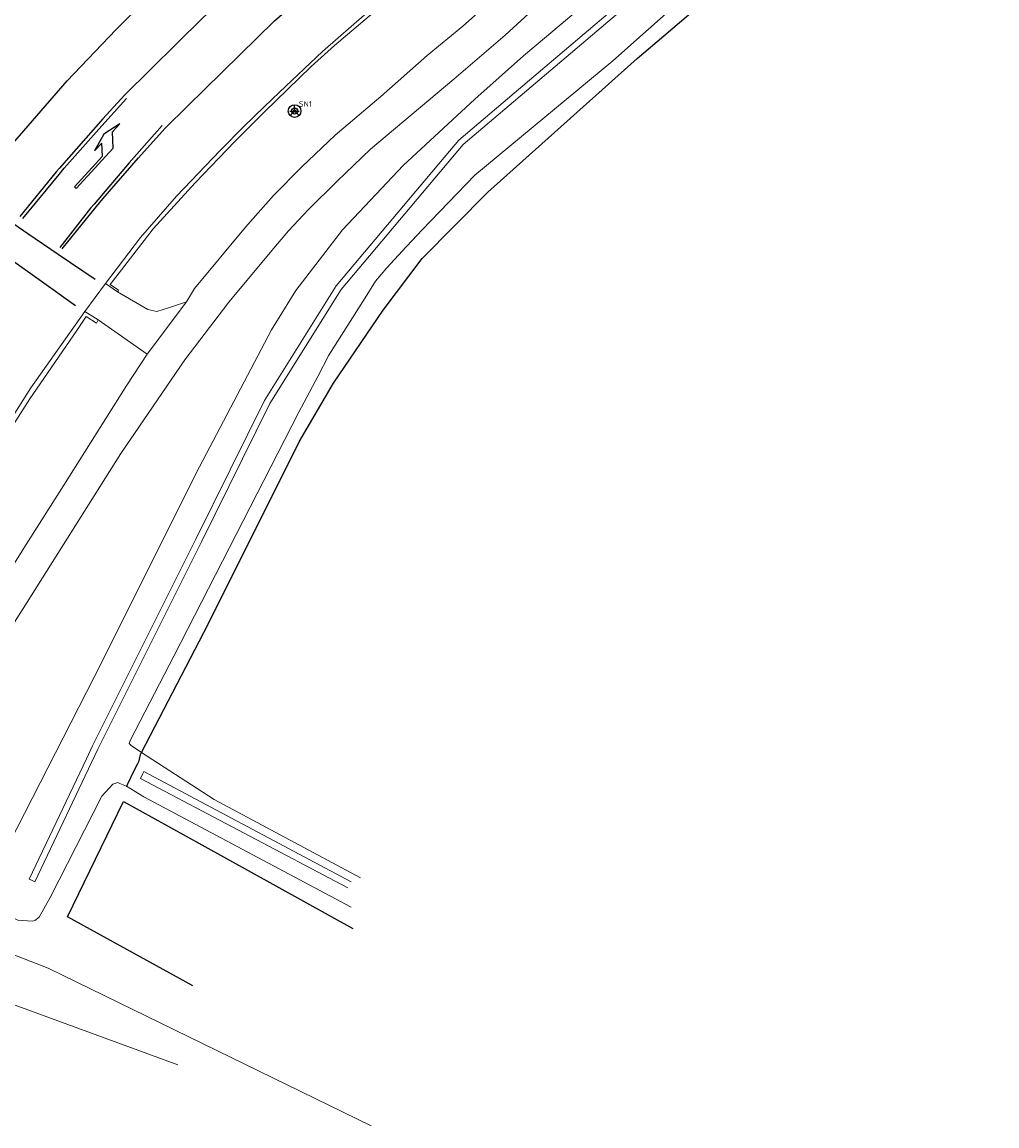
# Model space of a CAD drawing. Header units: metres. Extents: x 169249 to 194689, y 406250 to 412203.
# Tile 335 of 442: x 187989 to 188052, y 411519 to 411591. Entities that reach past the tile are written whole.
import ezdxf

# ---------------------------------------------------------------- set-up
doc = ezdxf.new("R2010")
doc.units = ezdxf.units.M
doc.layers.get('0').update_dxf_attribs({"linetype": 'CONTINUOUS'})
for name, color, linetype, lineweight in [('BGT_NLCS_N264$0$B-WE-GW-WATERGANG_INSTEEK-G', 252, 'CONTINUOUS', 18), ('BGT_NLCS_N264$0$B-WE-GW-WATERGANG_SLOOT_BODEM-G', 252, 'CONTINUOUS', 18), ('BGT_NLCS_N264$0$B-WE-OG-TOPOGRAFIE_CULTUURSCHEIDING-G', 252, 'CONTINUOUS', 18), ('BGT_NLCS_N264$0$B-WE-OG-TOPOGRAFIE_WATER-GV', 252, 'CONTINUOUS', 18), ('BGT_NLCS_N264$0$B-WE-OG-TOPOGRAFIE_WEG_BERM-GV', 252, 'CONTINUOUS', 18), ('BGT_NLCS_N264$0$B-WE-OG-TOPOGRAFIE_WEG_RIJWEG-GV', 252, 'CONTINUOUS', 18), ('BGT_NLCS_N264$0$B-WE-OG-TOPOGRAFIE_WEG_RIJWIELPAD-GV', 252, 'CONTINUOUS', 18), ('BGT_NLCS_N264$0$B-WE-VW-BEWEGWIJZERING_DRAAGCONSTRUCTIE-S', 252, 'CONTINUOUS', 25), ('BGT_NLCS_N264$0$B-WE-VW-MARKERING_PIJL-S', 252, 'CONTINUOUS', 25), ('BGT_NLCS_N264$0$B-WE-VW-VERKEERSTEKEN_BORD-S', 252, 'CONTINUOUS', 25), ('X-XX-AL-REFERENTIE-G', 7, 'CONTINUOUS', 18)]:
    doc.layers.add(name, color=color, linetype=linetype, lineweight=lineweight)
doc.layers.add('BGT_NLCS_N264$0$B-WE-IE-TERREINAFSCHEIDING_KUNSTMATIG_HEKWERK_RASTER-G', color=252, linetype='CONTINUOUS')
doc.layers.add('BGT_NLCS_N264$0$B-WE-VW-MARKERING-G', color=252, linetype='CONTINUOUS')
doc.styles.add('BGT_NLCS_N264$0$NLCS-ISO', font='NLCS-ISO.ttf')

# ---------------------------------------------------------------- blocks, each defined once
blk = doc.blocks.new('BGT_NLCS_N264$0$SIE-WEG_STRAATNAAMBORD_PAAL-SO')
blk.add_line((-0.3, 0), (0.3, 0))
for radius in [0.2, 0.0745]:
    blk.add_circle((0, 0), radius)
at = {"style": 'BGT_NLCS_N264$0$NLCS-ISO'}
blk.add_attdef('STRAATNAAMBORD', (0.278, 0.289), '', height=0.35, dxfattribs=at)
blk = doc.blocks.new('BGT_NLCS_N264$0$SIE-WEG_WEGWIJZER-SO')
for q in [(-0.292, -0.292), (0, 0.412), (0.292, -0.292)]:
    blk.add_line((0, 0), q)
blk.add_circle((0, 0), 0.413)
blk = doc.blocks.new('BGT_NLCS_N264$0$B-SVW-MARKERING_PIJL_LA_5.0')
for p, q in [((3.8, 0.975), (2.6, 0.675)), ((5, 0.675), (3.8, 0.975)), ((0, 0.075), (2.696, 0.075)), ((0, -0.075), (0, 0.075)), ((2.6, 0.675), (3.296, 0.675)), ((2.696, 0.075), (3.296, 0.675)), ((3.55, -0.075), (4.3, 0.675)), ((4.3, 0.675), (5, 0.675)), ((0, -0.075), (3.55, -0.075))]:
    blk.add_line(p, q)
blk = doc.blocks.new('BGT_NLCS_N264')
at = {"layer": 'BGT_NLCS_N264$0$B-WE-GW-WATERGANG_INSTEEK-G'}
for points in [[(187996.361, 411543.634, 10.355), (187995.82, 411543.985, 10.356), (187995.721, 411544.067, 10.356), (187995.552, 411544.207, 10.356), (187995.642, 411544.456, 10.359), (187998.463, 411549.865, 10.328), (188005.207, 411563.04, 10.398), (188006.565, 411565.692, 10.412), (188007.793, 411568.018, 10.433), (188008.52, 411569.396, 10.446), (188010.86, 411573.105, 10.485), (188011.53, 411574.182, 10.482), (188012.268, 411575.063, 10.479), (188013.515, 411576.408, 10.446), (188013.576, 411576.471, 10.446), (188014.574, 411577.512, 10.45), (188017.984, 411581.065, 10.464), (188026.92, 411588.471, 10.464), (188034.056, 411594.834, 10.412), (188039.614, 411599.478, 10.353), (188042.935, 411602.249, 10.343), (188045.816, 411604.248, 10.337), (188050.054, 411607.52, 10.446), (188057.284, 411612.304, 10.389)], [(188010.564, 411535.506, 10.287), (188001.071, 411540.573, 10.35), (187996.361, 411543.634, 10.355)], [(187986.254, 411534.312, 11.361), (187986.663, 411533.758, 11.37), (187987.633, 411533.124, 11.252), (187987.828, 411533.007, 11.255), (187988.342, 411532.757, 11.051), (187989.284, 411532.695, 10.871), (187989.45, 411532.727, 10.755), (187989.713, 411532.949, 10.613), (187990.431, 411534.211, 10.47), (187993.787, 411540.803, 10.34), (187994.496, 411541.562, 10.304), (187994.83, 411541.67, 10.331), (187994.959, 411541.618, 10.339), (187995.395, 411541.445, 10.365)], [(187995.395, 411541.445, 10.365), (187996.522, 411540.752, 10.319), (188009.952, 411533.601, 10.296)]]:
    blk.add_polyline3d(points, dxfattribs=at)
at = {"layer": 'BGT_NLCS_N264$0$B-WE-GW-WATERGANG_SLOOT_BODEM-G'}
for points in [[(188058.302, 411613.47, 9.591), (188045.045, 411606.42, 9.316), (188032.574, 411596.08, 9.185), (188017.22, 411583.048, 9.276), (188009.308, 411573.66, 9.259), (188004.684, 411566.255, 9.262), (188000.247, 411557.281, 9.264), (187993.524, 411543.833, 9.338), (187989.437, 411535.241, 9.234), (187989.104, 411535.4, 9.234), (187989.076, 411535.413, 9.234), (187992.79, 411543.222, 9.328), (187993.164, 411544.008, 9.338), (187999.889, 411557.459, 9.264), (188004.334, 411566.45, 9.262), (188008.984, 411573.896, 9.259), (188016.331, 411582.613, 9.275), (188016.936, 411583.331, 9.276), (188019.818, 411585.777, 9.259), (188032.317, 411596.386, 9.185), (188042.992, 411605.238, 9.297), (188044.811, 411606.746, 9.316), (188050.599, 411610.727, 9.454), (188052.371, 411611.945, 9.497)], [(188009.963, 411535.247, 9.4), (187996.522, 411542.399, 9.4), (187996.455, 411542.255, 9.4), (187996.306, 411541.934, 9.4), (188009.747, 411534.849, 9.4)]]:
    blk.add_polyline3d(points, dxfattribs=at)
at = {"layer": 'BGT_NLCS_N264$0$B-WE-IE-TERREINAFSCHEIDING_KUNSTMATIG_HEKWERK_RASTER-G'}
for points in [[(187996.361, 411543.634, 10.362), (188000.674, 411551.952, 10.377), (188006.587, 411563.776, 10.392), (188008.804, 411567.584, 10.409), (188012.032, 411572.301, 10.439), (188014.56, 411575.663, 10.452), (188018.83, 411579.968, 10.467), (188028.51, 411588.633, 10.461), (188044.672, 411602.396, 10.403), (188050.284, 411606.326, 10.415), (188055.705, 411610.243, 10.41), (188056.677, 411610.945, 10.409), (188057.186, 411611.305, 10.392), (188057.336, 411611.29, 10.395), (188071.854, 411609.884, 10.685), (188084.199, 411608.695, 10.712), (188096.568, 411607.205, 10.455), (188098.452, 411607.196, 10.23), (188103.863, 411607.175, 10.13), (188079.504, 411622.422, 11.12)], [(187995.395, 411541.445, 10.365), (187995.401, 411541.446, 10.092), (187995.451, 411541.547, 10.094), (187995.937, 411542.535, 10.117), (187996.122, 411542.911, 10.126), (187996.205, 411543.079, 10.13), (187996.29, 411543.497, 10.362), (187996.361, 411543.634, 10.362)], [(187999.699, 411528.493, 10.944), (187991.552, 411532.971, 10.926), (187995.198, 411540.455, 10.821), (188000.282, 411537.636, 10.793), (188010.057, 411532.215, 10.74)]]:
    blk.add_polyline3d(points, dxfattribs=at)
at = {"layer": 'BGT_NLCS_N264$0$B-WE-OG-TOPOGRAFIE_CULTUURSCHEIDING-G'}
for points in [[(187998.708, 411523.373, 11.414), (187983.119, 411529.079, 11.37), (187979.244, 411529.392, 11.312), (187977.98, 411529.744, 11.283), (187976.809, 411530.537, 11.268), (187976.773, 411531.072, 11.274), (187976.863, 411532.157, 11.289), (187977.543, 411533.08, 11.307), (187979.065, 411533.537, 11.333), (187981.708, 411532.963, 11.315)], [(188011.252, 411519.408, 11.165), (187990.313, 411529.64, 11.268), (187985.615, 411531.454, 11.294), (187984.935, 411531.717, 11.298)]]:
    blk.add_polyline3d(points, dxfattribs=at)
at = {"layer": 'BGT_NLCS_N264$0$B-WE-OG-TOPOGRAFIE_WATER-GV'}
blk.add_polyline3d([(188070.275, 411623.564, 10.811), (188069.472, 411623.158, 10.806), (188062.019, 411619.641, 10.776), (188057.757, 411617.155, 10.713), (188051.906, 411613.235, 10.827), (188048.51, 411610.96, 10.796), (188043.906, 411607.767, 10.784), (188038.557, 411603.489, 10.769), (188021.135, 411588.802, 10.536), (188017.982, 411585.991, 10.659), (188013.327, 411581.693, 10.548), (188011.926, 411580.199, 10.542), (188009.406, 411577.512, 10.531), (188006.375, 411573.588, 10.548), (188004.79, 411571.041, 10.508), (188000.12, 411562.149, 10.685), (187993.299, 411548.513, 10.769), (187988.284, 411538.697, 11.193), (187986.622, 411535.529, 11.283), (187986.254, 411534.312, 11.361)], dxfattribs=at)
at = {"layer": 'BGT_NLCS_N264$0$B-WE-OG-TOPOGRAFIE_WEG_BERM-GV'}
for points in [[(187994.8, 411573.51, 10.999), (187994.874, 411573.618, 11.004), (187994.319, 411573.979, 11.094), (187997.11, 411577.592, 11.1), (187999.833, 411580.573, 11.06), (188002.406, 411583.251, 11.048), (188004.314, 411585.152, 11.045), (188007.358, 411588.119, 11.045), (188008.867, 411589.485, 11.048), (188018.694, 411597.794, 11.025), (188019.243, 411597.109, 10.955), (188019.336, 411597.194, 10.915)], [(187976.603, 411541.812, 11.147), (187978.366, 411546.305, 11.208), (187980.707, 411551.427, 11.205), (187982.107, 411554.317, 11.202), (187983.523, 411557.133, 11.178), (187984.811, 411559.503, 11.171), (187986.567, 411562.592, 11.19), (187989.119, 411566.56, 11.168), (187992.174, 411571.001, 11.15), (187992.776, 411571.904, 11.106), (187993.436, 411571.47, 11.1), (187993.554, 411571.692, 10.998)]]:
    blk.add_polyline3d(points, dxfattribs=at)
at = {"layer": 'BGT_NLCS_N264$0$B-WE-OG-TOPOGRAFIE_WEG_RIJWEG-GV'}
blk.add_line((187992.68, 411572.215, 10.967), (187994.027, 411574.04, 10.995), dxfattribs=at)
for points in [[(187994.027, 411574.04, 10.995), (187996.291, 411577.021, 10.973), (187998.638, 411579.714, 10.961), (188001.47, 411582.658, 10.935), (188003.002, 411584.228, 10.938), (188004.315, 411585.497, 10.941), (188005.302, 411586.451, 10.944), (188008.108, 411589.079, 10.917), (188010.969, 411591.594, 10.92), (188017.214, 411596.775, 10.915), (188018.623, 411597.945, 10.914)], [(187976.283, 411541.861, 11.147), (187977.215, 411544.265, 11.135), (187978.577, 411547.489, 11.088), (187980.425, 411551.398, 11.109), (187981.136, 411552.878, 11.103), (187982.393, 411555.497, 11.094), (187984.366, 411559.267, 11.045), (187986.572, 411563.175, 11.016), (187989.173, 411567.268, 11.001), (187992.68, 411572.215, 10.967)]]:
    blk.add_polyline3d(points, dxfattribs=at)
at = {"layer": 'BGT_NLCS_N264$0$B-WE-OG-TOPOGRAFIE_WEG_RIJWIELPAD-GV'}
for p, q in [((187994.8, 411573.51, 10.999), (187994.027, 411574.04, 10.995)), ((187999.272, 411572.845, 10.961), (187996.73, 411569.461, 10.961)), ((187992.68, 411572.215, 10.967), (187993.554, 411571.692, 10.998)), ((187993.554, 411571.692, 10.998), (187996.73, 411569.461, 10.961))]:
    blk.add_line(p, q, dxfattribs=at)
for points in [[(187978.006, 411535.729, 10.985), (187981.231, 411541.207, 10.998), (187989.199, 411553.78, 10.938), (187995.025, 411563.01, 10.862), (187999.162, 411569.096, 10.859), (188002.021, 411572.821, 10.874), (188004.714, 411576.054, 10.851), (188005.896, 411577.453, 10.842), (188007.196, 411578.846, 10.856), (188009.056, 411580.674, 10.833), (188011.213, 411582.758, 10.842), (188016.608, 411587.295, 10.799), (188019.941, 411590.144, 10.793), (188024.063, 411593.934, 10.781), (188026.521, 411596.049, 10.763), (188028.639, 411597.844, 10.786)], [(188019.501, 411592.781, 10.769), (188017.197, 411590.74, 10.856), (188014.893, 411588.83, 10.862), (188011.893, 411586.178, 10.851), (188008.923, 411583.658, 10.908), (188006.761, 411581.606, 10.898), (188004.916, 411579.737, 10.898), (188003.106, 411577.697, 10.883), (187999.806, 411573.712, 10.892), (187999.272, 411572.845, 10.961)], [(187999.272, 411572.845, 10.961), (187998.167, 411572.477, 10.955), (187997.359, 411572.224, 10.961), (187996.773, 411572.354, 10.955), (187994.8, 411573.51, 10.999)], [(187996.73, 411569.461, 10.961), (187995.403, 411567.445, 10.961), (187991.316, 411560.971, 10.982), (187988.885, 411557.12, 10.995), (187983.939, 411549.237, 11.013), (187979.676, 411542.305, 11.024)]]:
    blk.add_polyline3d(points, dxfattribs=at)
at = {"layer": 'BGT_NLCS_N264$0$B-WE-VW-MARKERING-G', "linetype": 'Continuous'}
for points in [[(188014.07, 411603.197, 11.09), (188012.741, 411602.109, 11.074), (188010.663, 411600.407, 11.049), (188004.632, 411595.211, 11.09), (188000.328, 411591.279, 11.118), (187995.262, 411586.246, 11.104)], [(187997.904, 411584.108, 10.967), (187999.351, 411585.539, 10.953), (188004.984, 411591.076, 10.98), (188011.151, 411596.439, 10.994), (188014.966, 411599.484, 10.983), (188015.952, 411600.272, 10.98)], [(187987.455, 411582.471, 11.132), (187989.287, 411584.586, 11.132), (187991.547, 411587.184, 11.187), (187994.691, 411590.502, 11.173), (187997.97, 411593.755, 11.159)]]:
    blk.add_polyline3d(points, dxfattribs=at)
at = {"layer": 'BGT_NLCS_N264$0$B-WE-VW-MARKERING-G'}
for points in [[(187995.262, 411586.246, 11.104), (187993.848, 411584.727, 11.104), (187991.021, 411581.498, 11.077), (187990.836, 411581.274, 11.079), (187988.467, 411578.393, 11.104)], [(187988.653, 411578.258, 11.09), (187991.018, 411581.118, 11.078), (187991.344, 411581.512, 11.077), (187993.591, 411584.051, 11.09), (187995.396, 411586.049, 11.063)], [(187997.694, 411584.297, 11.008), (187995.55, 411581.864, 11.022), (187993.281, 411579.181, 11.009), (187993.058, 411578.917, 11.008), (187991.06, 411576.365, 11.008)], [(187991.221, 411576.285, 11.008), (187993.452, 411579.035, 11.019), (187993.855, 411579.533, 11.022), (187996.167, 411582.194, 10.994), (187997.904, 411584.108, 10.967)], [(187993.358, 411574.296, 10.925), (187990.949, 411575.928, 10.993), (187988.988, 411577.257, 11.049), (187988.084, 411577.899, 11.08), (187985.426, 411579.784, 11.173)], [(187984.155, 411578.2, 11.201), (187986.861, 411576.321, 11.11), (187987.852, 411575.633, 11.077), (187989.713, 411574.304, 11.022), (187992.075, 411572.619, 10.953)]]:
    blk.add_polyline3d(points, dxfattribs=at)
at = {"layer": 'BGT_NLCS_N264$0$B-WE-VW-BEWEGWIJZERING_DRAAGCONSTRUCTIE-S', "color": 7}
blk.add_blockref('BGT_NLCS_N264$0$SIE-WEG_WEGWIJZER-SO', (188006.289, 411585.221, 10.959), dxfattribs=at)
at = {"layer": 'BGT_NLCS_N264$0$B-WE-VW-MARKERING_PIJL-S', "color": 7, "rotation": 47.43664824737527}
blk.add_blockref('BGT_NLCS_N264$0$B-SVW-MARKERING_PIJL_LA_5.0', (187992.06, 411580.263, 11.129), dxfattribs=at)
at = {"layer": 'BGT_NLCS_N264$0$B-WE-VW-VERKEERSTEKEN_BORD-S', "color": 7}
blk.add_blockref('BGT_NLCS_N264$0$SIE-WEG_STRAATNAAMBORD_PAAL-SO', (188006.289, 411585.221, 10.959), dxfattribs=at).add_auto_attribs({'STRAATNAAMBORD': 'SN1'})

msp = doc.modelspace()

# ---------------------------------------------------------------- block references
at = {"layer": 'X-XX-AL-REFERENTIE-G'}
msp.add_blockref('BGT_NLCS_N264', (0, 0), dxfattribs=at)

doc.saveas('drawing.dxf')
